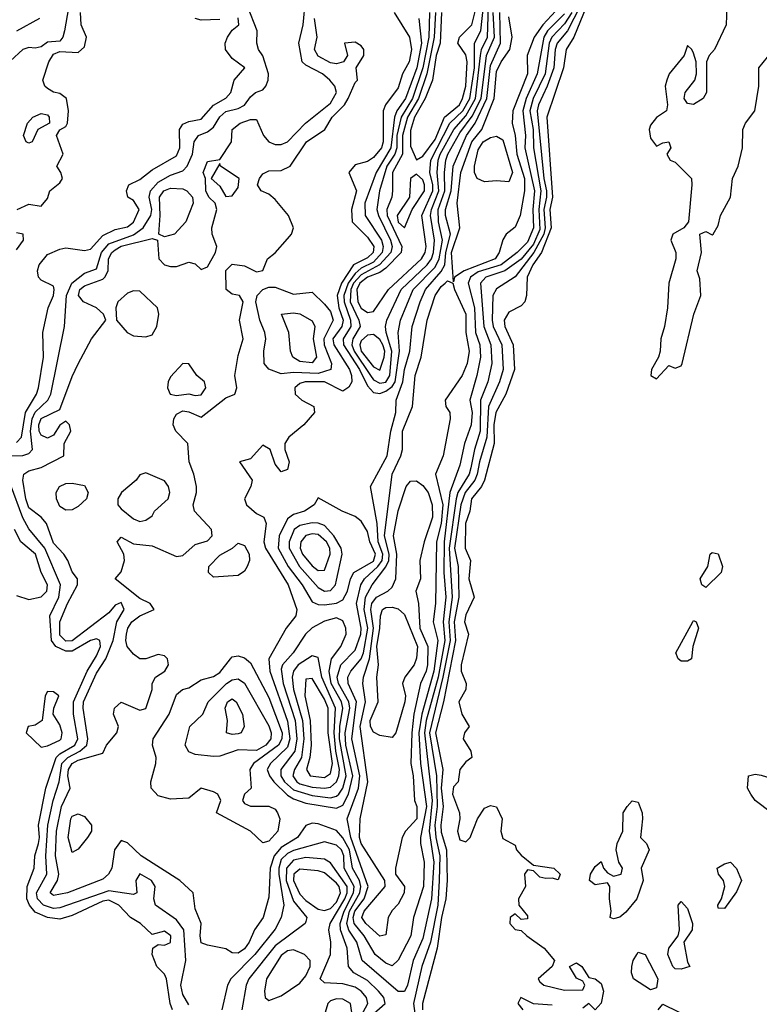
# Model space of a CAD drawing. Header units: metres. Extents: x -51132 to -49532, y -231222 to -229437.
# Tile 339 of 656: x -50902 to -50842, y -229631 to -229551. Entities that reach past the tile are written whole.
import ezdxf

# ---------------------------------------------------------------- set-up
doc = ezdxf.new("R2010")
doc.units = ezdxf.units.M
for name, color, linetype in [('CONTOUR_HALF', 8, 'Continuous'), ('CONTOUR_INDEX', 1, 'Continuous'), ('CONTOUR_INTER', 3, 'Continuous')]:
    doc.layers.add(name, color=color, linetype=linetype)

msp = doc.modelspace()

# ---------------------------------------------------------------- linework, layer by layer
at = {"layer": 'CONTOUR_HALF'}
for points, elevation in [([(-50902.6, -229586.759), (-50901.58, -229586.731), (-50901.08, -229586.585), (-50900.792, -229586.259), (-50900.948, -229584.759), (-50900.831, -229583.759), (-50900.58, -229583.214), (-50899.547, -229582.259), (-50899.313, -229581.759), (-50898.184, -229576.259), (-50898.032, -229573.759), (-50897.591, -229572.759), (-50896.58, -229571.924), (-50895.58, -229571.583), (-50895.199, -229570.259), (-50894.58, -229569.561), (-50892.58, -229568.825), (-50891.796, -229568.259), (-50891.168, -229567.259), (-50891.101, -229566.759), (-50891.31, -229565.759), (-50891.215, -229565.259), (-50890.58, -229564.537), (-50889.58, -229563.971), (-50888.58, -229563.635), (-50888.236, -229563.259), (-50887.791, -229562.259), (-50887.65, -229561.259), (-50887.313, -229560.759), (-50886.58, -229560.46), (-50886.08, -229560.089), (-50885.58, -229559.23), (-50885.08, -229558.807), (-50884.08, -229558.562), (-50883.58, -229558.293), (-50883.08, -229557.608), (-50882.671, -229557.259), (-50882.08, -229557.038), (-50881.833, -229556.759), (-50881.636, -229556.259), (-50881.624, -229555.759), (-50882.08, -229554.289), (-50882.436, -229553.759), (-50882.574, -229553.259), (-50882.531, -229552.259), (-50883.313, -229550.259)], 8.5), ([(-50897.767, -229549.759), (-50898.199, -229552.259), (-50898.332, -229552.759), (-50898.58, -229553.082), (-50899.58, -229553.162), (-50900.08, -229553.543), (-50900.58, -229553.669), (-50901.08, -229553.603), (-50901.58, -229553.758), (-50902.58, -229554.699)], 7.5), ([(-50868.535, -229550.759), (-50868.602, -229552.759), (-50869.073, -229555.259), (-50869.909, -229557.759), (-50870.827, -229559.259), (-50871.178, -229560.759), (-50871.184, -229561.759), (-50871.343, -229562.259), (-50872.006, -229563.259), (-50872.607, -229565.259), (-50872.825, -229566.759), (-50872.693, -229567.259), (-50871.714, -229569.259), (-50871.581, -229569.759), (-50871.687, -229570.259), (-50872.609, -229571.259), (-50874.08, -229572.06), (-50874.713, -229572.759), (-50874.929, -229573.259), (-50874.972, -229574.259), (-50874.271, -229575.759), (-50874.164, -229576.259), (-50874.767, -229577.259), (-50874.839, -229577.759), (-50874.659, -229578.259), (-50873.337, -229580.259), (-50873.08, -229580.594), (-50872.58, -229580.867), (-50872.08, -229580.775), (-50871.749, -229580.259), (-50871.596, -229578.259), (-50872.047, -229576.759), (-50872.124, -229576.259), (-50872.004, -229575.759), (-50870.837, -229573.259), (-50868.729, -229571.259), (-50868.368, -229570.759), (-50868.201, -229570.259), (-50868.128, -229569.259), (-50868.445, -229567.259), (-50868.387, -229566.759), (-50867.78, -229565.259), (-50867.923, -229563.759), (-50867.83, -229562.759), (-50867.68, -229562.259), (-50866.562, -229560.259), (-50865.58, -229559.17), (-50864.791, -229557.759), (-50864.405, -229554.259), (-50864.303, -229553.759), (-50863.813, -229552.759), (-50863.73, -229550.259)], 8.5), ([(-50867.567, -229550.759), (-50867.68, -229553.259), (-50867.985, -229554.259), (-50868.302, -229556.259), (-50868.881, -229557.759), (-50869.759, -229559.259), (-50870.08, -229560.345), (-50870.08, -229561.624), (-50869.58, -229562.735), (-50869.08, -229562.427), (-50868.08, -229561.091), (-50867.309, -229559.259), (-50866.11, -229558.259), (-50865.854, -229557.759), (-50865.595, -229556.759), (-50865.482, -229554.759), (-50865.58, -229554.198), (-50866.233, -229553.259), (-50866.093, -229552.759), (-50865.098, -229551.759), (-50864.727, -229550.259)], 7.5), ([(-50856.289, -229550.259), (-50857.322, -229552.259), (-50858.164, -229553.259), (-50858.317, -229553.759), (-50858.428, -229555.259), (-50858.964, -229556.759), (-50859.691, -229558.259), (-50859.8, -229558.759), (-50859.25, -229564.259), (-50859.034, -229565.259), (-50859.018, -229565.759), (-50859.244, -229566.759), (-50859.136, -229568.259), (-50859.253, -229568.759), (-50860.063, -229570.259), (-50861.58, -229572.238), (-50863.08, -229573.206), (-50863.381, -229573.759), (-50863.45, -229575.759), (-50863.376, -229576.259), (-50862.663, -229577.759), (-50862.558, -229579.759), (-50862.852, -229580.759), (-50863.734, -229582.759), (-50863.872, -229585.259), (-50864.482, -229587.259), (-50864.658, -229588.259), (-50864.862, -229588.759), (-50865.65, -229589.759), (-50865.979, -229590.759), (-50866.506, -229594.259), (-50866.198, -229595.759), (-50866.159, -229598.259), (-50866.519, -229600.259), (-50866.419, -229601.759), (-50867.389, -229606.759), (-50868.037, -229609.259), (-50867.449, -229612.259), (-50867.576, -229613.759), (-50867.423, -229615.259), (-50867.619, -229616.759), (-50867.58, -229617.34), (-50867.151, -229618.759), (-50867.103, -229621.259), (-50867.221, -229622.759), (-50867.566, -229624.259), (-50867.91, -229626.759), (-50869.106, -229631.259), (-50869.109, -229631.759)], 8.5), ([(-50844.373, -229550.259), (-50844.436, -229551.759), (-50845.391, -229553.759), (-50845.81, -229554.259), (-50846.031, -229554.759), (-50846.039, -229557.259), (-50846.297, -229557.759), (-50847.08, -229558.233), (-50847.58, -229558.166), (-50847.841, -229557.759), (-50847.77, -229557.259), (-50846.984, -229556.259), (-50846.834, -229555.759), (-50846.876, -229554.759), (-50847.08, -229554.07), (-50847.21, -229553.759), (-50847.58, -229553.45), (-50847.844, -229554.259), (-50849.054, -229555.759), (-50849.258, -229556.259), (-50849.375, -229556.759), (-50849.198, -229558.259), (-50849.286, -229558.759), (-50850.08, -229559.292), (-50850.58, -229559.905), (-50850.69, -229560.259), (-50850.58, -229560.968), (-50850.08, -229561.619), (-50849.58, -229561.338), (-50849.08, -229561.28), (-50848.941, -229561.759), (-50849.266, -229562.259), (-50848.975, -229562.759), (-50848.58, -229562.908), (-50847.251, -229564.259), (-50847.208, -229564.759), (-50847.489, -229567.759), (-50847.877, -229568.259), (-50848.753, -229568.759), (-50848.921, -229569.259), (-50848.526, -229570.259), (-50848.529, -229570.759), (-50849.095, -229572.759), (-50849.202, -229574.759), (-50849.432, -229576.259), (-50849.742, -229577.259), (-50849.794, -229578.259), (-50849.927, -229578.759), (-50850.499, -229579.759), (-50850.552, -229580.259), (-50850.08, -229580.528), (-50849.08, -229579.446), (-50848.58, -229579.661), (-50848.08, -229579.472), (-50847.995, -229579.259), (-50847.051, -229575.259), (-50846.479, -229573.759), (-50846.58, -229572.393), (-50846.796, -229571.759), (-50846.448, -229570.259), (-50846.584, -229568.759), (-50846.08, -229568.554), (-50845.58, -229568.828), (-50845.476, -229568.759), (-50845.08, -229568.061), (-50844.879, -229567.259), (-50844.088, -229565.759), (-50843.907, -229564.259), (-50843.455, -229563.259), (-50843.114, -229561.759), (-50843.08, -229560.259), (-50842.868, -229559.759), (-50842.091, -229558.759), (-50841.788, -229556.759), (-50841.768, -229555.259), (-50841.08, -229554.38)], 7.5), ([(-50902.039, -229566.759), (-50901.08, -229566.328), (-50900.08, -229566.496), (-50899.58, -229565.869), (-50899.385, -229565.259), (-50898.58, -229564.605), (-50898.35, -229564.259), (-50898.488, -229563.759), (-50898.825, -229563.259), (-50898.304, -229562.259), (-50898.83, -229560.759), (-50898.58, -229560.294), (-50898.08, -229560.033), (-50897.942, -229559.759), (-50897.863, -229558.759), (-50898.028, -229557.759), (-50898.58, -229557.333), (-50899.08, -229557.235), (-50899.58, -229556.939), (-50899.784, -229556.759), (-50899.943, -229556.259), (-50899.457, -229554.759), (-50899.08, -229554.154), (-50898.58, -229553.944), (-50897.08, -229554.012), (-50896.58, -229553.561), (-50896.401, -229552.759), (-50896.836, -229551.759), (-50896.887, -229550.759)], 7.5), ([(-50857.58, -229550.878), (-50858.95, -229552.259), (-50859.25, -229552.759), (-50859.775, -229555.759), (-50860.677, -229557.759), (-50860.96, -229558.759), (-50860.738, -229560.759), (-50860.779, -229561.759), (-50860.003, -229565.259), (-50860.153, -229566.759), (-50860.08, -229568.264), (-50860.58, -229569.405), (-50861.41, -229570.259), (-50862.707, -229571.259), (-50864.58, -229571.815), (-50865.204, -229572.259), (-50865.395, -229572.759), (-50864.881, -229574.759), (-50864.792, -229576.759), (-50864.454, -229577.759), (-50864.403, -229578.759), (-50864.68, -229580.259), (-50865.271, -229582.259), (-50865.076, -229583.259), (-50865.144, -229584.259), (-50865.705, -229585.759), (-50866.08, -229587.532), (-50866.877, -229589.759), (-50867.349, -229593.759), (-50867.359, -229596.259), (-50867.217, -229598.259), (-50867.42, -229600.259), (-50867.296, -229601.759), (-50867.838, -229604.759), (-50868.802, -229608.259), (-50868.95, -229609.259), (-50868.332, -229614.759), (-50868.55, -229617.259), (-50868.193, -229619.759), (-50868.364, -229622.759), (-50869.08, -229625.985), (-50869.868, -229627.759), (-50870.335, -229629.759), (-50870.58, -229630.287), (-50871.08, -229630.282), (-50874.016, -229627.759), (-50874.451, -229626.259), (-50875.08, -229625.295), (-50875.242, -229624.759), (-50875.047, -229623.759), (-50874.186, -229622.259), (-50874.113, -229621.759), (-50874.235, -229621.259), (-50874.786, -229620.259), (-50875.025, -229618.759), (-50875.58, -229617.783), (-50876.08, -229617.212), (-50877.58, -229616.655), (-50878.08, -229616.603), (-50878.58, -229616.79), (-50879.268, -229617.759), (-50880.58, -229618.583), (-50881.156, -229619.259), (-50881.494, -229620.259), (-50881.58, -229622.604), (-50882.061, -229624.259), (-50882.754, -229625.259), (-50883.193, -229626.259), (-50883.58, -229626.801), (-50884.08, -229627.171), (-50884.58, -229627.144), (-50885.08, -229626.803), (-50886.58, -229626.526), (-50887.08, -229626.318), (-50887.171, -229625.759), (-50887.087, -229624.759), (-50887.58, -229623.564), (-50887.752, -229622.259), (-50888.812, -229621.259), (-50891.975, -229619.259), (-50893.08, -229618.19), (-50893.58, -229618.011), (-50894.141, -229618.759), (-50894.358, -229620.259), (-50894.624, -229620.759), (-50895.08, -229621.165), (-50897.936, -229622.259), (-50899.08, -229622.466), (-50899.365, -229622.259), (-50898.771, -229621.259), (-50898.654, -229620.759), (-50898.917, -229619.259), (-50898.844, -229617.259), (-50898.438, -229615.259), (-50897.746, -229613.759), (-50897.926, -229612.759), (-50897.881, -229612.259), (-50897.58, -229611.772), (-50897.08, -229611.499), (-50895.08, -229610.931), (-50894.79, -229610.259), (-50893.937, -229609.259), (-50893.808, -229608.759), (-50894.203, -229607.759), (-50894.119, -229607.259), (-50893.58, -229606.778), (-50892.08, -229607.415), (-50891.58, -229607.292), (-50891.061, -229605.759), (-50891.077, -229605.259), (-50890.8, -229604.759), (-50890.035, -229604.259), (-50889.747, -229603.759), (-50889.812, -229603.259), (-50890.08, -229603.002), (-50890.58, -229602.897), (-50891.58, -229603.253), (-50892.08, -229603.261), (-50892.58, -229602.89), (-50893.095, -229602.259), (-50893.209, -229601.759), (-50893.152, -229601.259), (-50893.034, -229600.759), (-50892.713, -229600.259), (-50892.08, -229599.772), (-50890.915, -229599.259), (-50891.239, -229598.759), (-50892.08, -229598.362), (-50894.069, -229596.759), (-50893.58, -229596.2), (-50893.313, -229595.259), (-50893.366, -229594.759), (-50893.909, -229593.759), (-50893.58, -229593.365), (-50892.58, -229593.929), (-50891.08, -229594.082), (-50889.08, -229594.953), (-50888.58, -229594.861), (-50887.58, -229593.983), (-50886.58, -229593.667), (-50886.2, -229593.259), (-50886.237, -229592.759), (-50887.633, -229591.259), (-50887.741, -229590.759), (-50887.465, -229589.759), (-50887.481, -229589.259), (-50887.677, -229588.259), (-50888.06, -229587.259), (-50888.16, -229585.759), (-50889.144, -229584.759), (-50889.359, -229584.259), (-50889.304, -229583.759), (-50889.08, -229583.399), (-50888.58, -229583.127), (-50888.08, -229583.193), (-50887.08, -229583.629), (-50885.08, -229582.061), (-50884.363, -229581.759), (-50884.185, -229581.259), (-50884.351, -229580.259), (-50884.08, -229578.621), (-50883.664, -229577.259), (-50883.986, -229575.759), (-50883.683, -229574.259), (-50883.967, -229573.759), (-50884.58, -229573.651), (-50885.059, -229573.259), (-50885.08, -229571.719), (-50884.58, -229571.205), (-50883.58, -229571.345), (-50882.58, -229571.814), (-50882.08, -229571.709), (-50881.69, -229570.759), (-50881.08, -229570.278), (-50880.08, -229569.16), (-50879.743, -229568.759), (-50879.579, -229568.259), (-50879.985, -229567.259), (-50881.08, -229565.948), (-50881.58, -229565.506), (-50882.209, -229565.259), (-50882.513, -229564.759), (-50882.351, -229564.259), (-50882.08, -229563.874), (-50881.58, -229563.632), (-50880.58, -229563.585), (-50879.85, -229563.259), (-50878.536, -229561.259), (-50877.037, -229560.259), (-50876.439, -229559.259), (-50875.443, -229558.259), (-50875.153, -229557.759), (-50874.58, -229556.449), (-50874.387, -229556.259), (-50874.489, -229555.259), (-50873.876, -229554.259), (-50873.874, -229553.759), (-50874.08, -229553.464), (-50874.58, -229553.184), (-50875.431, -229553.259), (-50875.21, -229554.259), (-50875.532, -229554.759), (-50876.08, -229554.935), (-50876.58, -229554.862), (-50877.58, -229554.313), (-50877.884, -229553.759), (-50877.655, -229552.759), (-50877.888, -229551.259)], 9.5), ([(-50871.399, -229550.759), (-50870.157, -229552.759), (-50869.986, -229553.759), (-50870.2, -229554.759), (-50870.72, -229555.759), (-50871.08, -229556.878), (-50872.118, -229558.259), (-50872.311, -229558.759), (-50872.309, -229561.259), (-50872.44, -229561.759), (-50873.08, -229562.543), (-50873.58, -229562.867), (-50874.58, -229563.133), (-50875.085, -229563.759), (-50874.474, -229565.259), (-50874.878, -229566.759), (-50874.823, -229567.759), (-50873.58, -229569.009), (-50873.069, -229569.759), (-50873.109, -229570.259), (-50873.58, -229570.693), (-50874.704, -229571.259), (-50875.68, -229572.759), (-50876.037, -229573.759), (-50875.913, -229574.759), (-50875.551, -229575.759), (-50875.646, -229576.259), (-50876.402, -229577.259), (-50876.321, -229577.759), (-50875.043, -229579.759), (-50874.863, -229580.259), (-50874.859, -229580.759), (-50875.08, -229581.184), (-50875.58, -229581.528), (-50877.08, -229580.774), (-50878.65, -229580.759), (-50879.08, -229580.907), (-50879.475, -229581.259), (-50879.455, -229581.759), (-50878.9, -229582.259), (-50877.924, -229582.759), (-50877.892, -229583.259), (-50878.735, -229584.259), (-50879.978, -229585.259), (-50880.296, -229585.759), (-50880.292, -229586.259), (-50879.942, -229587.259), (-50880.08, -229587.892), (-50880.58, -229588.082), (-50881.08, -229587.441), (-50881.485, -229586.259), (-50882.08, -229585.909), (-50883.08, -229587.009), (-50883.98, -229587.259), (-50882.941, -229588.759), (-50883.051, -229589.259), (-50883.562, -229590.259), (-50883.392, -229590.759), (-50882.58, -229591.445), (-50881.987, -229591.759), (-50881.809, -229592.259), (-50882.004, -229593.759), (-50881.859, -229594.259), (-50880.033, -229597.259), (-50879.329, -229599.259), (-50879.408, -229599.759), (-50880.19, -229600.759), (-50881.58, -229603.259), (-50881.508, -229604.259), (-50880.08, -229608.325), (-50879.878, -229609.759), (-50880.08, -229610.425), (-50881.468, -229611.759), (-50881.719, -229612.259), (-50881.547, -229612.759), (-50881.171, -229613.259), (-50880.08, -229614.329), (-50879.58, -229614.642), (-50878.58, -229614.991), (-50876.08, -229615.398), (-50875.58, -229615.134), (-50875.113, -229614.259), (-50874.754, -229612.759), (-50875.338, -229610.259), (-50875.388, -229609.259), (-50875.019, -229607.259), (-50875.078, -229606.759), (-50875.926, -229605.259), (-50876.039, -229604.759), (-50875.743, -229603.759), (-50874.58, -229602.542), (-50874.125, -229601.259), (-50874.09, -229600.759), (-50874.476, -229598.759), (-50874.128, -229597.259), (-50873.831, -229596.759), (-50872.738, -229595.759), (-50872.384, -229595.259), (-50872.34, -229594.759), (-50872.716, -229593.759), (-50872.791, -229592.259), (-50873.327, -229589.259), (-50871.986, -229586.759), (-50871.685, -229584.759), (-50871.272, -229583.259), (-50871.233, -229582.259), (-50870.696, -229580.759), (-50870.574, -229579.759), (-50870.146, -229578.259), (-50869.938, -229576.259), (-50869.295, -229574.259), (-50868.858, -229573.259), (-50867.58, -229571.811), (-50867.292, -229571.259), (-50867.2, -229570.259), (-50866.837, -229568.759), (-50867.236, -229567.259), (-50867.245, -229566.759), (-50866.774, -229565.259), (-50866.602, -229563.259), (-50865.542, -229560.759), (-50864.835, -229559.759), (-50863.87, -229557.759), (-50863.58, -229555.06), (-50862.766, -229553.259), (-50862.824, -229550.759)], 9.5), ([(-50900.768, -229559.259), (-50900.08, -229558.968), (-50899.58, -229559.084), (-50899.45, -229559.259), (-50899.406, -229559.759), (-50900.371, -229560.259), (-50900.813, -229561.259), (-50901.08, -229561.38), (-50901.296, -229561.259), (-50901.535, -229560.759), (-50901.209, -229559.759), (-50900.768, -229559.259)], 7.5), ([(-50864.171, -229561.259), (-50863.58, -229560.904), (-50863.08, -229560.804), (-50862.58, -229561.094), (-50861.79, -229563.759), (-50862.08, -229564.518), (-50863.08, -229564.43), (-50864.08, -229564.522), (-50864.656, -229564.259), (-50864.89, -229563.759), (-50864.876, -229563.259), (-50864.58, -229561.929), (-50864.171, -229561.259)], 10.5), ([(-50870.08, -229564.242), (-50870.159, -229565.759), (-50871.162, -229567.259), (-50871.08, -229567.789), (-50870.58, -229568.265), (-50869.935, -229566.759), (-50868.932, -229565.259), (-50868.932, -229564.759), (-50869.08, -229564.355), (-50869.58, -229563.891), (-50870.08, -229564.242)], 7.5), ([(-50902.08, -229570.05), (-50901.512, -229569.259), (-50901.563, -229568.759), (-50902.08, -229568.658)], 7.5), ([(-50880.559, -229575.259), (-50879.58, -229575.16), (-50879.08, -229575.251), (-50878.08, -229575.801), (-50877.86, -229576.259), (-50877.98, -229577.259), (-50877.72, -229578.759), (-50878.08, -229579.229), (-50879.08, -229579.121), (-50879.642, -229578.759), (-50879.831, -229578.259), (-50879.966, -229576.759), (-50880.559, -229575.259)], 10.5), ([(-50870.432, -229589.259), (-50870.08, -229588.817), (-50869.58, -229588.8), (-50869.08, -229589.169), (-50868.634, -229589.759), (-50868.309, -229590.759), (-50868.292, -229591.759), (-50868.982, -229593.759), (-50869.314, -229595.259), (-50869.277, -229596.759), (-50869.644, -229597.759), (-50869.419, -229598.759), (-50869.318, -229600.759), (-50868.681, -229602.259), (-50868.705, -229603.759), (-50868.808, -229604.259), (-50869.271, -229605.259), (-50869.81, -229607.759), (-50869.964, -229609.259), (-50870.066, -229611.759), (-50869.867, -229612.759), (-50869.748, -229614.759), (-50869.562, -229615.259), (-50869.562, -229616.259), (-50870.476, -229617.259), (-50870.746, -229617.759), (-50871.312, -229620.259), (-50871.297, -229620.759), (-50870.559, -229621.759), (-50870.588, -229622.259), (-50871.08, -229623.178), (-50871.58, -229623.703), (-50871.897, -229624.259), (-50872.08, -229625.679), (-50872.58, -229625.783), (-50873.704, -229624.759), (-50874.029, -229624.259), (-50873.854, -229623.759), (-50872.15, -229621.759), (-50872.158, -229621.259), (-50874.08, -229618.26), (-50874.211, -229617.759), (-50874.166, -229616.259), (-50873.536, -229613.259), (-50874.171, -229608.759), (-50873.74, -229606.759), (-50873.953, -229605.259), (-50873.9, -229604.759), (-50873.414, -229603.259), (-50873.079, -229600.759), (-50873.305, -229599.259), (-50873.226, -229598.759), (-50872.853, -229598.259), (-50871.924, -229597.759), (-50871.58, -229597.437), (-50871.261, -229596.759), (-50871.187, -229594.759), (-50871.463, -229593.259), (-50871.08, -229591.246), (-50870.432, -229589.259)], 10.5), ([(-50889.426, -229631.759), (-50889.613, -229631.259), (-50889.895, -229629.259), (-50890.08, -229628.869), (-50890.701, -229628.259), (-50891.062, -229627.259), (-50891.027, -229626.759), (-50890.58, -229626.453), (-50890.08, -229626.513), (-50889.58, -229626.303), (-50889.555, -229625.759), (-50890.08, -229625.382), (-50891.08, -229625.634), (-50892.021, -229624.759), (-50892.828, -229624.259), (-50893.781, -229623.259), (-50894.58, -229622.87), (-50895.08, -229622.949), (-50897.58, -229624.106), (-50898.58, -229624.395), (-50899.58, -229624.262), (-50900.58, -229623.83), (-50901.035, -229623.259), (-50901.245, -229622.759), (-50901.235, -229621.759), (-50900.661, -229620.259), (-50900.596, -229619.259), (-50900.315, -229618.259), (-50900.232, -229617.759), (-50900.311, -229616.759), (-50899.719, -229613.759), (-50898.873, -229611.259), (-50898.58, -229610.963), (-50897.356, -229610.259), (-50897.102, -229609.759), (-50897.454, -229607.759), (-50897.454, -229606.759), (-50896.351, -229604.259), (-50895.58, -229603.026), (-50895.268, -229602.259), (-50895.323, -229601.759), (-50895.58, -229601.628), (-50896.08, -229601.774), (-50897.58, -229602.638), (-50898.08, -229602.637), (-50898.902, -229602.259), (-50899.253, -229601.759), (-50899.394, -229599.759), (-50898.662, -229598.259), (-50898.524, -229597.259), (-50899.788, -229594.259), (-50901.08, -229592.703), (-50901.58, -229591.82), (-50902.58, -229589.094)], 8.5), ([(-50898.592, -229589.259), (-50898.08, -229589.03), (-50897.58, -229588.979), (-50896.58, -229589.184), (-50896.262, -229589.759), (-50896.418, -229590.259), (-50897.08, -229590.897), (-50897.58, -229591.148), (-50898.08, -229591.183), (-50898.58, -229590.893), (-50898.848, -229590.259), (-50898.876, -229589.759), (-50898.592, -229589.259)], 9.5), ([(-50878.08, -229592.216), (-50879.08, -229592.422), (-50879.52, -229592.759), (-50879.948, -229593.759), (-50879.949, -229594.259), (-50879.099, -229595.759), (-50877.58, -229597.466), (-50877.08, -229597.775), (-50876.58, -229597.708), (-50876.179, -229597.259), (-50876.08, -229596.871), (-50875.632, -229594.759), (-50875.706, -229594.259), (-50876.299, -229593.259), (-50877.08, -229592.432), (-50877.58, -229592.237), (-50878.08, -229592.216)], 8.5), ([(-50878.08, -229603.028), (-50879.194, -229603.759), (-50879.599, -229604.259), (-50879.697, -229604.759), (-50879.578, -229605.759), (-50878.842, -229608.259), (-50878.748, -229609.759), (-50878.938, -229611.259), (-50879.494, -229612.259), (-50879.629, -229612.759), (-50879.308, -229613.259), (-50879.08, -229613.401), (-50878.08, -229613.679), (-50877.08, -229613.757), (-50876.58, -229613.678), (-50876.097, -229613.259), (-50875.895, -229612.759), (-50875.84, -229612.259), (-50876.15, -229610.759), (-50876.288, -229609.259), (-50876.164, -229607.259), (-50877.287, -229604.759), (-50877.58, -229603.154), (-50878.08, -229603.028)], 8.5), ([(-50885.039, -229605.259), (-50884.58, -229604.969), (-50884.08, -229604.876), (-50883.58, -229605.227), (-50881.58, -229608.698), (-50881.391, -229609.259), (-50881.429, -229609.759), (-50881.834, -229610.259), (-50882.58, -229610.691), (-50884.08, -229610.641), (-50885.58, -229611.159), (-50886.08, -229611.18), (-50887.58, -229611.038), (-50888.08, -229610.811), (-50888.384, -229610.259), (-50888.008, -229608.759), (-50886.958, -229607.759), (-50886.521, -229606.759), (-50885.039, -229605.259)], 10.5), ([(-50879.58, -229619.609), (-50880.154, -229620.259), (-50880.175, -229621.259), (-50879.58, -229622.939), (-50878.509, -229624.259), (-50878.58, -229624.59), (-50878.647, -229624.759), (-50881.08, -229626.561), (-50883.228, -229629.259), (-50883.429, -229629.759), (-50883.784, -229631.759)], 8.5), ([(-50874.099, -229632.259), (-50873.56, -229631.259), (-50873.642, -229630.759), (-50874.086, -229630.259), (-50874.58, -229629.934), (-50875.58, -229629.655), (-50877.08, -229629.581), (-50877.411, -229629.259), (-50876.59, -229627.259), (-50876.551, -229626.259), (-50876.725, -229625.259), (-50876.618, -229624.759), (-50875.419, -229622.759), (-50875.23, -229622.259), (-50875.224, -229621.759), (-50876.58, -229619.838), (-50877.08, -229619.526), (-50878.58, -229619.387), (-50879.58, -229619.609)], 8.5)]:
    msp.add_lwpolyline(points, dxfattribs=dict(at, elevation=elevation))
at = {"layer": 'CONTOUR_INDEX', "elevation": 10}
for points in [[(-50857.93, -229550.259), (-50859.323, -229551.759), (-50860.028, -229552.759), (-50860.596, -229554.259), (-50860.573, -229555.759), (-50861.776, -229558.759), (-50861.816, -229559.759), (-50861.571, -229560.759), (-50861.43, -229562.259), (-50860.823, -229564.259), (-50860.829, -229565.259), (-50861.17, -229567.259), (-50861.58, -229568.2), (-50862.311, -229568.759), (-50862.58, -229569.221), (-50862.864, -229570.259), (-50863.196, -229570.759), (-50865.72, -229571.759), (-50866.504, -229572.259), (-50866.58, -229572.642), (-50866.736, -229570.259), (-50866.074, -229568.259), (-50866.295, -229566.259), (-50865.989, -229563.759), (-50865.089, -229561.259), (-50864.287, -229560.259), (-50863.281, -229557.759), (-50863.08, -229555.549), (-50862.708, -229554.759), (-50862.005, -229553.759), (-50861.831, -229552.759), (-50862.08, -229551.104)], [(-50867.257, -229572.759), (-50867.08, -229572.555), (-50866.629, -229572.759), (-50866.508, -229573.259), (-50865.583, -229575.259), (-50865.577, -229576.759), (-50865.304, -229578.259), (-50865.473, -229579.259), (-50865.893, -229580.259), (-50867.26, -229582.259), (-50867.213, -229582.759), (-50866.871, -229583.259), (-50866.852, -229583.759), (-50867.426, -229586.759), (-50868.054, -229588.259), (-50867.457, -229590.759), (-50867.588, -229592.259), (-50867.965, -229593.759), (-50868.059, -229598.759), (-50868.238, -229600.259), (-50867.868, -229601.759), (-50868.172, -229604.259), (-50869.16, -229607.759), (-50869.394, -229609.259), (-50869.27, -229611.759), (-50868.781, -229615.259), (-50869.269, -229617.759), (-50869.28, -229618.259), (-50868.972, -229619.759), (-50869.028, -229621.759), (-50869.849, -229624.259), (-50870.056, -229625.759), (-50871.08, -229627.727), (-50871.58, -229628.187), (-50872.08, -229627.981), (-50872.957, -229627.259), (-50873.836, -229625.759), (-50874.663, -229624.759), (-50874.726, -229624.259), (-50874.6, -229623.759), (-50873.855, -229622.759), (-50873.524, -229621.759), (-50874.921, -229617.759), (-50875.232, -229616.259), (-50874.313, -229613.759), (-50874.196, -229612.759), (-50874.837, -229609.759), (-50874.457, -229606.759), (-50875.144, -229605.259), (-50875.179, -229604.759), (-50874.935, -229604.259), (-50874.08, -229603.268), (-50873.909, -229602.759), (-50873.539, -229600.759), (-50873.853, -229599.259), (-50873.734, -229598.259), (-50873.184, -229597.259), (-50872.08, -229595.778), (-50871.852, -229595.259), (-50871.826, -229594.759), (-50872.203, -229593.259), (-50871.564, -229588.259), (-50870.868, -229586.759), (-50870.739, -229586.259), (-50870.727, -229584.759), (-50869.913, -229582.759), (-50869.702, -229580.259), (-50869.201, -229578.759), (-50868.72, -229575.759), (-50868.066, -229573.759), (-50867.58, -229573.028), (-50867.257, -229572.759)], [(-50882.087, -229573.259), (-50881.58, -229573.067), (-50881.08, -229573.077), (-50879.58, -229573.628), (-50878.08, -229573.471), (-50877.08, -229574.45), (-50876.58, -229575.061), (-50876.355, -229575.759), (-50877.126, -229577.259), (-50877.091, -229577.759), (-50876.502, -229579.259), (-50876.541, -229579.759), (-50877.58, -229580.096), (-50879.58, -229579.99), (-50880.58, -229580.098), (-50881.58, -229579.742), (-50881.964, -229579.259), (-50882.008, -229578.259), (-50881.834, -229577.259), (-50881.911, -229576.759), (-50882.327, -229575.759), (-50882.644, -229574.259), (-50882.545, -229573.759), (-50882.087, -229573.259)], [(-50884.549, -229594.259), (-50884.08, -229593.869), (-50883.58, -229594.047), (-50883.197, -229594.759), (-50883.152, -229595.259), (-50883.338, -229595.759), (-50883.58, -229596.131), (-50884.08, -229596.486), (-50886.08, -229596.635), (-50886.494, -229596.259), (-50886.462, -229595.759), (-50885.58, -229594.839), (-50884.549, -229594.259)], [(-50884.694, -229603.259), (-50884.58, -229603.09), (-50884.08, -229603.003), (-50883.58, -229603.183), (-50883.08, -229603.593), (-50881.58, -229606.395), (-50880.506, -229609.259), (-50880.523, -229609.759), (-50880.801, -229610.259), (-50882.828, -229611.759), (-50883.13, -229612.259), (-50883.022, -229613.759), (-50883.58, -229614.252), (-50883.734, -229614.759), (-50883.58, -229615.014), (-50883.08, -229615.226), (-50881.58, -229615.236), (-50881.08, -229615.456), (-50880.876, -229615.759), (-50880.696, -229616.259), (-50880.862, -229617.259), (-50881.58, -229618.077), (-50882.08, -229618.207), (-50883.088, -229617.259), (-50885.846, -229615.759), (-50885.492, -229614.759), (-50885.748, -229614.259), (-50886.08, -229614.062), (-50887.08, -229613.775), (-50888.08, -229614.569), (-50889.58, -229614.651), (-50890.58, -229614.384), (-50891.164, -229613.759), (-50891.176, -229613.259), (-50890.766, -229611.759), (-50890.747, -229611.259), (-50891.037, -229610.259), (-50891, -229609.759), (-50889.7, -229607.759), (-50889.08, -229606.156), (-50888.604, -229605.759), (-50888.08, -229605.607), (-50887.08, -229604.962), (-50886.08, -229604.691), (-50885.58, -229604.377), (-50884.694, -229603.259)], [(-50897.688, -229616.259), (-50897.58, -229616.045), (-50897.08, -229615.839), (-50896.58, -229616.066), (-50896.011, -229616.759), (-50895.996, -229617.259), (-50896.332, -229617.759), (-50897.08, -229618.703), (-50897.58, -229618.995), (-50897.901, -229617.759), (-50897.688, -229616.259)]]:
    msp.add_lwpolyline(points, dxfattribs=at)
at = {"layer": 'CONTOUR_INTER'}
for points, elevation in [([(-50888.08, -229631.349), (-50888.58, -229630.508), (-50888.738, -229629.759), (-50888.337, -229627.759), (-50888.489, -229625.259), (-50889.08, -229624.451), (-50890.81, -229623.259), (-50890.929, -229622.759), (-50890.82, -229621.759), (-50891.121, -229621.259), (-50892.08, -229620.727), (-50892.388, -229621.259), (-50892.327, -229622.259), (-50892.58, -229622.407), (-50894.58, -229622.109), (-50898.58, -229623.485), (-50899.08, -229623.537), (-50899.908, -229623.259), (-50900.374, -229622.759), (-50900.467, -229622.259), (-50899.627, -229620.759), (-50899.723, -229619.259), (-50899.541, -229616.759), (-50899.127, -229614.759), (-50898.628, -229613.259), (-50898.407, -229611.759), (-50897.933, -229611.259), (-50896.944, -229610.759), (-50896.382, -229610.259), (-50896.295, -229609.759), (-50896.68, -229607.259), (-50896.641, -229606.759), (-50895.58, -229604.433), (-50894.837, -229603.259), (-50894.247, -229601.759), (-50893.931, -229600.259), (-50893.348, -229599.259), (-50893.58, -229598.682), (-50894.08, -229598.91), (-50894.58, -229599.528), (-50897.58, -229601.791), (-50898.08, -229601.834), (-50898.58, -229601.334), (-50898.565, -229600.259), (-50897.941, -229598.759), (-50897.13, -229597.259), (-50897.129, -229596.759), (-50897.58, -229596.197), (-50897.926, -229595.259), (-50898.254, -229594.759), (-50899.08, -229593.876), (-50899.645, -229592.259), (-50900.08, -229591.741), (-50901.08, -229590.985), (-50901.333, -229590.259), (-50901.589, -229588.759), (-50901.5, -229588.259), (-50901.08, -229587.996), (-50900.08, -229587.727), (-50898.245, -229586.759), (-50898.208, -229585.759), (-50897.674, -229584.759), (-50897.788, -229584.259), (-50898.08, -229583.958), (-50898.58, -229584.271), (-50899.08, -229585.099), (-50899.58, -229585.336), (-50900.08, -229585.09), (-50900.247, -229584.759), (-50900.277, -229584.259), (-50900.08, -229583.745), (-50898.58, -229583.02), (-50897.58, -229580.332), (-50897.08, -229579.312), (-50895.997, -229577.259), (-50894.831, -229575.759), (-50895.027, -229575.259), (-50895.587, -229574.759), (-50896.655, -229574.259), (-50897.063, -229573.759), (-50896.939, -229573.259), (-50896.58, -229572.961), (-50895.08, -229572.42), (-50894.908, -229572.259), (-50894.656, -229571.759), (-50894.609, -229570.759), (-50894.349, -229570.259), (-50894.08, -229570.028), (-50893.58, -229569.738), (-50891.08, -229569.113), (-50890.626, -229569.259), (-50890.523, -229570.759), (-50890.08, -229571.261), (-50889.58, -229571.405), (-50889.08, -229571.386), (-50888.08, -229571.03), (-50887.58, -229571.167), (-50887.08, -229571.626), (-50886.58, -229571.412), (-50885.915, -229570.259), (-50885.81, -229569.759), (-50886.208, -229568.759), (-50886.213, -229568.259), (-50885.819, -229566.759), (-50885.958, -229566.259), (-50886.458, -229565.759), (-50886.717, -229565.259), (-50886.74, -229564.259), (-50886.93, -229563.759), (-50886.58, -229562.858), (-50885.58, -229562.717), (-50884.629, -229561.259), (-50884.57, -229560.259), (-50883.922, -229559.759), (-50883.08, -229559.449), (-50882.58, -229559.458), (-50882.013, -229560.759), (-50881.58, -229561.281), (-50881.08, -229561.491), (-50880.58, -229561.487), (-50880.08, -229561.28), (-50878.607, -229559.759), (-50876.58, -229558.135), (-50876.09, -229557.259), (-50876.228, -229556.759), (-50876.646, -229556.259), (-50877.227, -229555.759), (-50878.58, -229555.041), (-50878.879, -229554.759), (-50879.16, -229553.259), (-50878.812, -229551.759), (-50878.618, -229549.759)], 9), ([(-50868.047, -229550.759), (-50868.147, -229552.759), (-50868.76, -229555.759), (-50869.426, -229557.759), (-50870.326, -229559.259), (-50870.719, -229560.759), (-50870.721, -229562.259), (-50871.54, -229563.759), (-50871.542, -229565.259), (-50871.604, -229565.759), (-50872.001, -229566.759), (-50871.971, -229567.259), (-50870.784, -229569.759), (-50870.849, -229570.259), (-50872.08, -229571.524), (-50872.58, -229571.891), (-50873.58, -229572.265), (-50874.204, -229572.759), (-50874.442, -229573.259), (-50874.354, -229574.259), (-50874.08, -229574.785), (-50873.58, -229575.139), (-50873.08, -229575.054), (-50871.871, -229573.259), (-50869.19, -229570.759), (-50868.881, -229570.259), (-50868.797, -229569.759), (-50869.15, -229567.259), (-50868.275, -229565.259), (-50868.27, -229564.759), (-50868.519, -229563.759), (-50868.436, -229562.759), (-50866.888, -229559.759), (-50865.835, -229558.759), (-50865.263, -229557.759), (-50864.877, -229555.259), (-50864.878, -229553.259), (-50864.373, -229552.259), (-50864.156, -229550.259)], 8), ([(-50855.781, -229550.259), (-50856.799, -229552.759), (-50857.431, -229553.759), (-50857.654, -229555.259), (-50859.014, -229559.259), (-50858.533, -229565.759), (-50858.759, -229566.759), (-50858.657, -229568.259), (-50859.429, -229570.259), (-50860.136, -229571.259), (-50860.605, -229572.259), (-50860.662, -229573.759), (-50860.798, -229574.259), (-50861.08, -229574.581), (-50862.08, -229575.107), (-50862.474, -229575.759), (-50862.413, -229576.259), (-50861.725, -229577.759), (-50861.62, -229579.759), (-50862.346, -229581.759), (-50863.139, -229583.259), (-50863.312, -229584.259), (-50863.282, -229585.759), (-50864.072, -229588.759), (-50864.309, -229589.259), (-50865.137, -229590.259), (-50865.264, -229591.259), (-50865.609, -229592.259), (-50865.63, -229594.259), (-50865.203, -229595.259), (-50865.334, -229596.759), (-50864.898, -229598.259), (-50865.58, -229599.673), (-50865.68, -229600.259), (-50865.366, -229601.259), (-50865.969, -229603.759), (-50865.951, -229604.259), (-50865.55, -229605.259), (-50865.588, -229605.759), (-50866.149, -229606.759), (-50865.911, -229607.759), (-50865.324, -229608.759), (-50865.69, -229609.259), (-50865.81, -229609.759), (-50865.169, -229610.759), (-50865.094, -229611.259), (-50865.58, -229611.631), (-50866.079, -229612.259), (-50866.204, -229613.259), (-50866.58, -229613.663), (-50866.676, -229614.259), (-50866.111, -229615.759), (-50866.08, -229616.259), (-50866.268, -229617.259), (-50866.08, -229617.945), (-50865.58, -229618.119), (-50865.226, -229617.759), (-50864.648, -229616.259), (-50864.08, -229615.387), (-50863.58, -229615.18), (-50863.08, -229615.284), (-50862.641, -229616.259), (-50862.731, -229617.259), (-50862.58, -229617.863), (-50861.58, -229618.39), (-50861.466, -229618.759), (-50861.08, -229619.206), (-50860.08, -229620.011), (-50858.423, -229620.259), (-50857.914, -229620.759), (-50858.08, -229621.201), (-50858.58, -229621.064), (-50859.08, -229621.103), (-50859.58, -229620.992), (-50860.08, -229620.472), (-50860.58, -229620.39), (-50860.828, -229620.759), (-50860.729, -229621.759), (-50861.314, -229622.759), (-50861.287, -229623.259), (-50860.58, -229624.144), (-50860.58, -229624.387), (-50861.08, -229624.44), (-50861.58, -229623.97), (-50861.979, -229624.259), (-50862.01, -229624.759), (-50861.58, -229625.24), (-50861.08, -229625.315), (-50860.641, -229625.759), (-50859.21, -229626.759), (-50858.383, -229627.759), (-50858.565, -229628.259), (-50859.702, -229629.259), (-50859.58, -229629.478), (-50859.248, -229629.759), (-50857.58, -229630.164), (-50856.08, -229630.132), (-50855.912, -229629.759), (-50856.08, -229629.43), (-50856.58, -229629.199), (-50857.153, -229628.259), (-50856.58, -229627.943), (-50856.146, -229628.259), (-50855.58, -229629.138), (-50855.071, -229629.259), (-50854.58, -229629.628), (-50854.408, -229630.259), (-50854.58, -229631.233), (-50855.068, -229631.759), (-50855.58, -229631.252), (-50856.08, -229631.64)], 8), ([(-50902.08, -229585.683), (-50901.683, -229585.259), (-50901.364, -229583.259), (-50900.477, -229581.759), (-50900.312, -229581.259), (-50899.904, -229578.759), (-50899.965, -229576.759), (-50899.526, -229574.759), (-50899.091, -229573.759), (-50899.025, -229573.259), (-50899.08, -229572.988), (-50900.08, -229572.491), (-50900.294, -229572.259), (-50900.393, -229571.759), (-50900.254, -229571.259), (-50899.58, -229570.42), (-50898.58, -229569.975), (-50898.08, -229569.873), (-50896.58, -229570.082), (-50896.08, -229569.973), (-50895.08, -229568.865), (-50894.08, -229568.384), (-50893.08, -229568.186), (-50892.58, -229567.806), (-50892.113, -229566.759), (-50892.58, -229566.021), (-50893.039, -229565.759), (-50893.159, -229565.259), (-50892.964, -229564.759), (-50892.08, -229564.325), (-50891.08, -229563.547), (-50889.08, -229562.413), (-50888.825, -229561.759), (-50888.849, -229560.259), (-50888.58, -229559.827), (-50888.08, -229559.613), (-50887.08, -229559.435), (-50886.08, -229558.303), (-50885.08, -229557.722), (-50884.691, -229557.259), (-50884.411, -229556.259), (-50883.537, -229555.259), (-50884.58, -229554.495), (-50885.12, -229553.759), (-50885.128, -229553.259), (-50884.947, -229552.759), (-50884.58, -229552.211), (-50884.036, -229551.759), (-50884.08, -229551.189)], 8), ([(-50900.226, -229551.259), (-50902.08, -229552.284)], 8), ([(-50885.58, -229551.331), (-50887.08, -229551.393), (-50887.58, -229551.245)], 8), ([(-50869.405, -229551.259), (-50869.191, -229553.259), (-50869.564, -229555.259), (-50870.499, -229557.759), (-50871.19, -229558.759), (-50871.382, -229559.259), (-50871.685, -229561.759), (-50872.861, -229563.759), (-50873.793, -229566.259), (-50873.756, -229567.259), (-50872.434, -229569.259), (-50872.299, -229569.759), (-50872.387, -229570.259), (-50873.08, -229571.029), (-50874.08, -229571.524), (-50874.58, -229571.958), (-50875.157, -229572.759), (-50875.487, -229573.759), (-50875.479, -229574.259), (-50874.956, -229575.759), (-50874.918, -229576.259), (-50875.555, -229577.259), (-50875.517, -229577.759), (-50874.225, -229579.759), (-50873.58, -229581.086), (-50873.08, -229581.639), (-50872.58, -229581.696), (-50872.08, -229581.512), (-50871.58, -229581.127), (-50871.328, -229580.759), (-50870.97, -229578.259), (-50871.094, -229576.759), (-50870.884, -229575.759), (-50869.854, -229573.259), (-50868.08, -229571.451), (-50867.756, -229570.759), (-50867.489, -229569.259), (-50867.812, -229567.759), (-50867.84, -229566.759), (-50867.294, -229565.259), (-50867.319, -229563.759), (-50867.196, -229562.759), (-50867.04, -229562.259), (-50866.08, -229560.537), (-50865.08, -229559.187), (-50864.34, -229557.759), (-50863.905, -229554.259), (-50863.262, -229552.759), (-50863.373, -229550.759)], 9), ([(-50856.981, -229550.759), (-50857.58, -229551.683), (-50858.607, -229552.759), (-50858.801, -229553.259), (-50859.144, -229555.759), (-50860.115, -229557.759), (-50860.384, -229558.759), (-50860.123, -229560.259), (-50860.097, -229561.759), (-50859.478, -229565.259), (-50859.663, -229566.759), (-50859.58, -229568.393), (-50860.08, -229569.571), (-50861.08, -229570.789), (-50862.408, -229571.759), (-50863.959, -229572.259), (-50864.384, -229572.759), (-50864.133, -229576.259), (-50863.557, -229577.759), (-50863.483, -229579.259), (-50863.795, -229580.759), (-50864.382, -229582.259), (-50864.42, -229584.759), (-50864.884, -229586.259), (-50865.173, -229587.759), (-50865.305, -229588.259), (-50866.223, -229589.759), (-50866.379, -229590.259), (-50866.939, -229594.259), (-50866.69, -229598.259), (-50866.958, -229600.259), (-50866.868, -229601.759), (-50867.442, -229604.759), (-50868.536, -229609.259), (-50867.98, -229612.759), (-50867.914, -229615.259), (-50868.11, -229616.759), (-50868.027, -229617.759), (-50867.701, -229619.259), (-50867.741, -229621.259), (-50867.859, -229623.259), (-50868.467, -229626.259), (-50869.162, -229628.259), (-50869.823, -229631.259), (-50869.554, -229633.259)], 9), ([(-50885.58, -229563.02), (-50886.277, -229564.259), (-50885.58, -229564.858), (-50885.08, -229565.707), (-50884.58, -229565.65), (-50884.08, -229564.98), (-50883.992, -229564.259), (-50885.522, -229563.259), (-50885.58, -229563.02)], 9), ([(-50890.119, -229565.259), (-50889.58, -229565.031), (-50888.58, -229565.084), (-50888.245, -229565.259), (-50887.793, -229565.759), (-50887.732, -229566.259), (-50888.322, -229567.759), (-50889.253, -229568.759), (-50890.08, -229568.978), (-50890.539, -229568.759), (-50890.409, -229567.259), (-50890.471, -229565.759), (-50890.119, -229565.259)], 9), ([(-50893.08, -229573.552), (-50893.855, -229574.259), (-50894.022, -229574.759), (-50893.973, -229575.759), (-50893.111, -229576.759), (-50892.58, -229577.024), (-50891.58, -229577.101), (-50891.08, -229576.931), (-50890.683, -229576.259), (-50890.542, -229575.259), (-50890.634, -229574.759), (-50892.08, -229573.401), (-50892.58, -229573.362), (-50893.08, -229573.552)], 9), ([(-50873.58, -229576.973), (-50874.08, -229577.443), (-50874.203, -229577.759), (-50874.101, -229578.259), (-50873.08, -229579.545), (-50872.58, -229579.807), (-50872.219, -229578.759), (-50872.175, -229578.259), (-50872.319, -229577.759), (-50872.58, -229577.317), (-50873.08, -229576.908), (-50873.58, -229576.973)], 8), ([(-50888.58, -229579.275), (-50889.58, -229580.364), (-50889.76, -229580.759), (-50889.833, -229581.259), (-50889.62, -229581.759), (-50889.08, -229581.864), (-50888.08, -229581.737), (-50887.58, -229581.861), (-50887.08, -229581.816), (-50886.699, -229581.259), (-50886.825, -229580.759), (-50887.43, -229580.259), (-50888.08, -229579.299), (-50888.58, -229579.275)], 9), ([(-50891.58, -229588.153), (-50892.08, -229588.313), (-50892.382, -229588.759), (-50893.556, -229589.759), (-50893.863, -229590.259), (-50893.857, -229590.759), (-50893.58, -229591.08), (-50892.58, -229591.898), (-50892.08, -229592.093), (-50891.58, -229592.007), (-50891.08, -229591.641), (-50890.873, -229591.259), (-50889.777, -229590.259), (-50889.64, -229589.759), (-50889.747, -229589.259), (-50890.08, -229588.801), (-50891.58, -229588.153)], 9), ([(-50877.58, -229590.189), (-50877.916, -229590.759), (-50878.683, -229591.259), (-50879.58, -229591.528), (-50880.08, -229591.879), (-50880.742, -229593.259), (-50880.845, -229594.259), (-50880.023, -229595.759), (-50878.892, -229597.259), (-50878.08, -229598.628), (-50877.58, -229598.855), (-50877.08, -229598.881), (-50876.08, -229598.728), (-50875.58, -229598.467), (-50875.202, -229597.759), (-50874.952, -229596.759), (-50874.692, -229596.259), (-50873.08, -229595.318), (-50872.927, -229594.759), (-50873.397, -229593.759), (-50873.58, -229592.905), (-50874.08, -229592.079), (-50874.58, -229591.705), (-50875.641, -229591.259), (-50877.58, -229590.189)], 9), ([(-50902.08, -229598.117), (-50901.08, -229598.449), (-50900.08, -229598.212), (-50899.625, -229597.759), (-50899.573, -229597.259), (-50900.085, -229596.259), (-50900.542, -229594.759), (-50901.744, -229593.759), (-50902.264, -229592.759)], 8), ([(-50878.58, -229593.242), (-50878.987, -229593.759), (-50879.044, -229594.259), (-50878.859, -229594.759), (-50878.08, -229595.715), (-50877.58, -229596.078), (-50877.08, -229596.049), (-50876.62, -229594.759), (-50876.645, -229594.259), (-50876.895, -229593.759), (-50877.58, -229593.157), (-50878.08, -229593.094), (-50878.58, -229593.242)], 8), ([(-50845.728, -229594.759), (-50845.58, -229594.631), (-50845.08, -229594.738), (-50844.721, -229595.759), (-50844.84, -229596.259), (-50846.08, -229597.471), (-50846.411, -229597.259), (-50846.544, -229596.759), (-50845.92, -229595.759), (-50845.728, -229594.759)], 8), ([(-50872.366, -229599.259), (-50872.08, -229599.082), (-50871.58, -229599.065), (-50871.08, -229599.209), (-50870.58, -229599.666), (-50869.521, -229602.259), (-50869.58, -229603.199), (-50869.77, -229603.759), (-50870.549, -229604.759), (-50870.724, -229605.259), (-50870.498, -229606.259), (-50870.531, -229606.759), (-50871.273, -229609.259), (-50871.58, -229609.643), (-50872.58, -229609.491), (-50873.08, -229609.222), (-50873.335, -229608.759), (-50873.357, -229608.259), (-50872.711, -229606.759), (-50872.809, -229604.759), (-50872.677, -229603.759), (-50872.808, -229602.259), (-50872.56, -229600.759), (-50872.531, -229599.759), (-50872.366, -229599.259)], 11), ([(-50877.08, -229600.197), (-50878.08, -229600.742), (-50878.62, -229601.259), (-50879.616, -229602.759), (-50880.483, -229603.759), (-50880.58, -229604.101), (-50880.437, -229605.259), (-50879.459, -229608.259), (-50879.306, -229609.759), (-50879.466, -229610.759), (-50880.603, -229612.259), (-50880.615, -229612.759), (-50880.306, -229613.259), (-50879.58, -229613.9), (-50878.08, -229614.369), (-50876.58, -229614.558), (-50876.08, -229614.424), (-50875.915, -229614.259), (-50875.58, -229613.757), (-50875.306, -229612.759), (-50875.842, -229609.759), (-50875.823, -229608.759), (-50875.586, -229607.259), (-50875.695, -229606.759), (-50876.538, -229605.259), (-50876.702, -229604.259), (-50876.501, -229603.259), (-50875.745, -229602.259), (-50875.313, -229601.259), (-50875.338, -229600.759), (-50875.58, -229600.171), (-50876.08, -229599.926), (-50877.08, -229600.197)], 9), ([(-50847.151, -229600.259), (-50847.08, -229600.156), (-50846.871, -229600.259), (-50846.673, -229600.759), (-50847.132, -229602.259), (-50847.24, -229603.259), (-50847.58, -229603.456), (-50848.08, -229603.439), (-50848.345, -229603.259), (-50848.532, -229602.759), (-50847.151, -229600.259)], 8), ([(-50878.58, -229604.917), (-50878.672, -229606.259), (-50878.219, -229608.259), (-50878.151, -229610.259), (-50878.247, -229611.259), (-50878.519, -229612.259), (-50878.241, -229612.759), (-50877.08, -229612.887), (-50876.58, -229612.574), (-50876.415, -229611.759), (-50876.764, -229609.259), (-50876.783, -229607.259), (-50877.08, -229606.531), (-50878.08, -229604.855), (-50878.58, -229604.917)], 8), ([(-50899.58, -229605.921), (-50899.771, -229606.259), (-50900.008, -229608.259), (-50900.58, -229608.642), (-50901.144, -229608.759), (-50901.321, -229609.259), (-50900.08, -229610.428), (-50899.58, -229610.329), (-50898.58, -229609.854), (-50898.462, -229609.759), (-50898.391, -229609.259), (-50898.58, -229608.622), (-50899.109, -229607.759), (-50899.06, -229607.259), (-50898.655, -229606.259), (-50899.08, -229605.945), (-50899.58, -229605.921)], 8), ([(-50884.941, -229606.759), (-50884.58, -229606.52), (-50884.25, -229606.759), (-50883.74, -229607.759), (-50883.59, -229608.759), (-50883.851, -229609.259), (-50884.08, -229609.352), (-50884.58, -229609.413), (-50885.038, -229609.259), (-50884.946, -229608.259), (-50885.13, -229607.259), (-50884.941, -229606.759)], 11), ([(-50842.606, -229612.759), (-50842.08, -229612.625), (-50841.58, -229612.695), (-50839.866, -229613.259), (-50839.58, -229613.617), (-50839.237, -229614.759), (-50839.727, -229615.759), (-50839.667, -229616.259), (-50840.08, -229616.754), (-50840.745, -229615.759), (-50842.064, -229614.759), (-50842.416, -229614.259), (-50842.694, -229613.759), (-50842.606, -229612.759)], 8), ([(-50852.483, -229615.259), (-50852.08, -229614.803), (-50851.58, -229614.89), (-50851.262, -229615.759), (-50851.218, -229616.259), (-50851.392, -229617.759), (-50850.907, -229618.259), (-50850.681, -229618.759), (-50851.336, -229620.259), (-50851.171, -229621.259), (-50851.702, -229622.759), (-50852.58, -229623.839), (-50853.08, -229624.247), (-50853.58, -229624.368), (-50853.856, -229624.259), (-50853.776, -229623.759), (-50853.918, -229622.759), (-50853.88, -229621.759), (-50854.08, -229621.452), (-50855.08, -229621.609), (-50855.535, -229621.259), (-50855.448, -229620.759), (-50855.08, -229620.111), (-50854.58, -229619.721), (-50854.39, -229620.259), (-50854.08, -229620.627), (-50853.58, -229620.916), (-50852.957, -229620.759), (-50852.848, -229620.259), (-50853.153, -229619.759), (-50853.356, -229618.759), (-50853.295, -229618.259), (-50852.841, -229617.259), (-50852.791, -229615.759), (-50852.483, -229615.259)], 8), ([(-50873.271, -229632.259), (-50872.152, -229631.259), (-50872.242, -229630.759), (-50872.67, -229630.259), (-50873.58, -229629.391), (-50874.691, -229628.759), (-50875.111, -229628.259), (-50875.237, -229626.759), (-50875.765, -229625.259), (-50875.806, -229624.759), (-50875.462, -229623.759), (-50874.712, -229622.259), (-50874.646, -229621.759), (-50875.461, -229620.259), (-50875.5, -229619.259), (-50875.685, -229618.759), (-50876.08, -229618.399), (-50877.08, -229618.119), (-50879.58, -229618.819), (-50880.08, -229619.056), (-50880.58, -229619.568), (-50880.791, -229620.259), (-50880.765, -229620.759), (-50880.377, -229623.259), (-50880.592, -229624.259), (-50881.08, -229625.201), (-50882.731, -229627.259), (-50884.686, -229629.259), (-50884.949, -229629.759), (-50885.417, -229631.759)], 9), ([(-50845.175, -229620.259), (-50844.58, -229619.903), (-50844.08, -229619.771), (-50843.58, -229620.276), (-50843.182, -229621.259), (-50843.58, -229622.189), (-50844.58, -229623.534), (-50845.08, -229623.504), (-50845.108, -229623.259), (-50844.805, -229622.759), (-50844.529, -229621.759), (-50844.661, -229621.259), (-50845.062, -229620.759), (-50845.175, -229620.259)], 8), ([(-50879.08, -229620.34), (-50879.551, -229620.759), (-50879.586, -229621.259), (-50879.08, -229622.371), (-50878.58, -229622.892), (-50877.58, -229623.579), (-50877.08, -229623.701), (-50876.58, -229623.548), (-50876.08, -229623.029), (-50875.78, -229622.259), (-50875.871, -229621.759), (-50876.08, -229621.483), (-50877.08, -229620.648), (-50877.58, -229620.486), (-50879.08, -229620.34)], 8), ([(-50848.338, -229623.259), (-50848.08, -229622.973), (-50847.58, -229623.536), (-50847.155, -229624.759), (-50847.195, -229625.259), (-50847.873, -229626.259), (-50847.58, -229627.888), (-50847.39, -229628.259), (-50848.08, -229628.465), (-50848.58, -229628.441), (-50848.753, -229628.259), (-50849.182, -229627.259), (-50849.084, -229626.759), (-50848.339, -229625.759), (-50848.235, -229625.259), (-50848.338, -229623.259)], 8), ([(-50880.08, -229626.969), (-50880.58, -229627.36), (-50881.78, -229629.259), (-50881.955, -229630.259), (-50881.9, -229630.759), (-50881.58, -229631.008), (-50880.58, -229630.62), (-50879.08, -229629.609), (-50878.58, -229629.008), (-50878.231, -229628.259), (-50878.224, -229627.759), (-50878.681, -229627.259), (-50879.58, -229626.899), (-50880.08, -229626.969)], 8), ([(-50851.702, -229627.259), (-50851.58, -229627.082), (-50851.022, -229627.259), (-50849.992, -229629.259), (-50850.08, -229629.983), (-50850.58, -229630.148), (-50851.963, -229629.259), (-50852.121, -229628.759), (-50852.105, -229628.259), (-50851.992, -229627.759), (-50851.702, -229627.259)], 8), ([(-50876.58, -229631.025), (-50876.799, -229631.259), (-50877.088, -229632.259), (-50877.191, -229633.259), (-50877.056, -229633.759), (-50875.58, -229636.092), (-50875.08, -229636.483), (-50874.58, -229636.384), (-50874.43, -229634.759), (-50874.957, -229631.259), (-50875.58, -229630.899), (-50876.08, -229630.876), (-50876.58, -229631.025)], 8), ([(-50858.58, -229631.381), (-50860.08, -229631.282), (-50861.102, -229630.759), (-50861.349, -229631.259), (-50860.951, -229631.759)], 8), ([(-50849.948, -229631.759), (-50849.58, -229631.315), (-50847.08, -229632.516)], 8)]:
    msp.add_lwpolyline(points, dxfattribs=dict(at, elevation=elevation))

doc.saveas('drawing.dxf')
